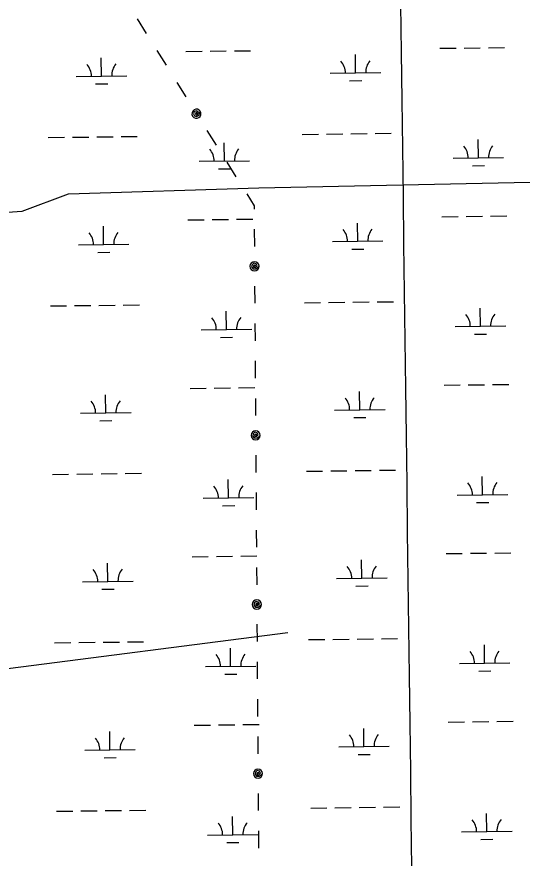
# Model space of a CAD drawing. Extents: x 3715084 to 3753216, y 488173 to 513963.
# Drawn here: x 3744821 to 3745820, y 506721 to 508383 of the extents above; entities that cross this region are included whole.
import ezdxf

# ---------------------------------------------------------------- set-up
doc = ezdxf.new("R2010")
doc.units = 0
for name, color, linetype in [('V-GRID-MAJR', 7, 'Continuous'), ('V-TOPO-SHOR', 7, 'Continuous'), ('V-UTIL-LINE', 7, 'Continuous'), ('V-WETL-SWMP', 7, 'Continuous')]:
    doc.layers.add(name, color=color, linetype=linetype)

msp = doc.modelspace()

# ---------------------------------------------------------------- linework, layer by layer
at = {"layer": 'V-GRID-MAJR'}
msp.add_spline([(3745765.588, 493921.13), (3745688.039, 499979.624), (3745610.465, 506040.05), (3745532.8910000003, 512100.488), (3745532.866, 512102.407)], degree=3, dxfattribs=at)
at = {"layer": 'V-TOPO-SHOR'}
msp.add_line((3743042.2197894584, 506870.65057816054), (3745356.7290637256, 507167.09018964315), dxfattribs=at)
msp.add_lwpolyline([(3743053.621312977, 507873.98464779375), (3743771.9172946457, 507862.5831242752), (3744056.9553826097, 507885.38617131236), (3744205.1751883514, 507953.7953124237), (3744341.993470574, 507953.7953124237), (3744501.614799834, 507976.5983594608), (3744832.258981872, 507999.401406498), (3744923.4711700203, 508033.60597705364), (3745299.7214461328, 508045.0075005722), (3745835.5930515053, 508056.4090240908), (3746679.3057918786, 508067.81054760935), (3747773.85204966, 508056.4090240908)], dxfattribs=at)
at = {"layer": 'V-UTIL-LINE'}
for points in [[(3745058.964, 508378.80700000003), (3745077.026, 508350.00200000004)], [(3745098.276, 508316.113), (3745116.339, 508287.308)], [(3745137.589, 508253.419), (3745155.651, 508224.614)], [(3745176.37, 508191.572), (3745177.505, 508194.216), (3745175.227, 508193.74100000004), (3745174.208, 508191.191), (3745176.028, 508188.898), (3745178.989, 508190.565), (3745180.148, 508195.107), (3745176.5810000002, 508197.449), (3745171.9220000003, 508196.055), (3745170.677, 508191.64900000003), (3745172.174, 508187.436), (3745176.752, 508185.917), (3745181.58, 508188.563), (3745183.995, 508196.353), (3745181.585, 508198.907), (3745178.381, 508200.34500000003), (3745174.87, 508200.446), (3745171.589, 508199.197), (3745169.035, 508196.787), (3745167.597, 508193.583), (3745167.4960000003, 508190.07300000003), (3745168.745, 508186.791), (3745171.1550000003, 508184.237), (3745174.359, 508182.8), (3745177.869, 508182.69800000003), (3745181.151, 508183.947), (3745183.705, 508186.357), (3745185.142, 508189.561), (3745185.244, 508193.072), (3745183.995, 508196.353)], [(3745197.088, 508158.531), (3745215.151, 508129.72500000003)], [(3745236.401, 508095.837), (3745254.463, 508067.031)], [(3745275.713, 508033.143), (3745290.251, 508009.958), (3745290.296, 508003.324)], [(3745290.569, 507963.325), (3745290.802, 507929.326)], [(3745291.068, 507890.326), (3745293.423, 507891.98000000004), (3745291.235, 507892.773), (3745289.028, 507891.139), (3745289.372, 507888.231), (3745292.767, 507888.093), (3745296.14, 507891.349), (3745294.335, 507895.216), (3745289.639, 507896.478), (3745286.265, 507893.38300000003), (3745285.325, 507889.012), (3745288.4220000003, 507885.314), (3745293.92, 507885.02900000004), (3745300.068, 507890.38800000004), (3745299.359, 507893.827), (3745297.3880000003, 507896.734), (3745294.455, 507898.66500000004), (3745291.006, 507899.326), (3745287.5670000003, 507898.618), (3745284.66, 507896.647), (3745282.7290000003, 507893.71400000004), (3745282.068, 507890.265), (3745282.776, 507886.826), (3745284.747, 507883.919), (3745287.681, 507881.988), (3745291.129, 507881.327), (3745294.568, 507882.03500000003), (3745297.475, 507884.006), (3745299.406, 507886.939), (3745300.068, 507890.38800000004)], [(3745291.3340000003, 507851.327), (3745291.566, 507817.32800000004)], [(3745291.839, 507777.329), (3745292.071, 507743.33)], [(3745292.344, 507703.331), (3745292.577, 507669.332)], [(3745292.85, 507629.332), (3745293.082, 507595.333)], [(3745293.348, 507556.33400000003), (3745295.703, 507557.987), (3745293.515, 507558.78), (3745291.308, 507557.146), (3745291.6520000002, 507554.239), (3745295.0470000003, 507554.101), (3745298.42, 507557.357), (3745296.616, 507561.224), (3745291.919, 507562.48600000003), (3745288.545, 507559.39), (3745287.605, 507555.02), (3745290.702, 507551.322), (3745296.2, 507551.037), (3745302.348, 507556.396), (3745301.639, 507559.835), (3745299.668, 507562.74100000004), (3745296.735, 507564.673), (3745293.287, 507565.33400000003), (3745289.847, 507564.625), (3745286.941, 507562.655), (3745285.0100000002, 507559.721), (3745284.348, 507556.273), (3745285.057, 507552.83400000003), (3745287.028, 507549.927), (3745289.961, 507547.996), (3745293.409, 507547.33400000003), (3745296.849, 507548.043), (3745299.755, 507550.014), (3745301.686, 507552.947), (3745302.348, 507556.396)], [(3745293.614, 507517.335), (3745293.846, 507483.336)], [(3745294.12, 507443.337), (3745294.352, 507409.338)], [(3745294.625, 507369.33900000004), (3745294.8570000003, 507335.33900000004)], [(3745295.13, 507295.34), (3745295.362, 507261.341)], [(3745295.628, 507222.342), (3745297.983, 507223.995), (3745295.796, 507224.788), (3745293.589, 507223.15400000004), (3745293.933, 507220.246), (3745297.328, 507220.109), (3745300.7, 507223.365), (3745298.896, 507227.231), (3745294.199, 507228.493), (3745290.825, 507225.398), (3745289.8850000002, 507221.028), (3745292.9820000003, 507217.33), (3745298.481, 507217.044), (3745304.628, 507222.403), (3745303.92, 507225.843), (3745301.949, 507228.749), (3745299.015, 507230.68), (3745295.5670000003, 507231.342), (3745292.128, 507230.63300000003), (3745289.221, 507228.662), (3745287.29, 507225.729), (3745286.629, 507222.281), (3745287.3370000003, 507218.841), (3745289.308, 507215.935), (3745292.241, 507214.004), (3745295.69, 507213.342), (3745299.129, 507214.05100000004), (3745302.036, 507216.022), (3745303.967, 507218.955), (3745304.628, 507222.403)], [(3745295.895, 507183.343), (3745296.127, 507149.344)], [(3745296.4, 507109.34500000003), (3745296.632, 507075.34500000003)], [(3745296.9050000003, 507035.346), (3745297.137, 507001.347)], [(3745297.41, 506961.348), (3745297.642, 506927.349)], [(3745297.909, 506888.35000000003), (3745300.2630000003, 506890.003), (3745298.076, 506890.79600000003), (3745295.869, 506889.162), (3745296.213, 506886.254), (3745299.608, 506886.11600000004), (3745302.981, 506889.37200000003), (3745301.176, 506893.239), (3745296.48, 506894.501), (3745293.106, 506891.406), (3745292.165, 506887.036), (3745295.2630000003, 506883.338), (3745300.761, 506883.052), (3745306.9080000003, 506888.411), (3745306.2, 506891.85000000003), (3745304.2290000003, 506894.757), (3745301.296, 506896.688), (3745297.847, 506897.35000000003), (3745294.4080000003, 506896.641), (3745291.501, 506894.67), (3745289.5700000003, 506891.737), (3745288.909, 506888.288), (3745289.617, 506884.849), (3745291.588, 506881.94200000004), (3745294.521, 506880.011), (3745297.97, 506879.35000000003), (3745301.409, 506880.058), (3745304.316, 506882.02900000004), (3745306.247, 506884.963), (3745306.9080000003, 506888.411)], [(3745298.1750000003, 506849.351), (3745298.407, 506815.351)], [(3745298.68, 506775.352), (3745298.912, 506741.353)]]:
    msp.add_lwpolyline(points, dxfattribs=at)
at = {"layer": 'V-WETL-SWMP'}
for p, q in [((3745155.331306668, 508314.4866993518), (3745187.3288039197, 508314.88657916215)), ((3745203.3275525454, 508315.08651906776), (3745235.325049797, 508315.48639887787)), ((3745251.3237984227, 508315.6863387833), (3745283.3212956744, 508316.0862185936)), ((3745657.2000519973, 508320.75866422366), (3745689.1975492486, 508321.158544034)), ((3745705.1962978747, 508321.35848393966), (3745737.193795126, 508321.7583637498)), ((3745753.192543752, 508321.95830365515), (3745785.1900410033, 508322.3581834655)), ((3744988.8605744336, 508265.972652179), (3744988.410708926, 508301.96984122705)), ((3745490.729319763, 508272.2446170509), (3745490.2794542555, 508308.24180609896)), ((3744938.864484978, 508265.3478399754), (3745038.856663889, 508266.59746438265)), ((3745440.7332303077, 508271.6198048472), (3745540.7254092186, 508272.86942925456)), ((3744977.0543428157, 508250.3929021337), (3745001.0524657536, 508250.6928119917)), ((3745478.9230881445, 508256.6648670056), (3745502.921211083, 508256.9647768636)), ((3744883.525369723, 508144.57587886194), (3744915.5228669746, 508144.9757586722)), ((3744931.5216156, 508145.1756985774), (3744963.5191128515, 508145.575578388)), ((3744979.5178614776, 508145.77551829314), (3745011.5153587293, 508146.1753981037)), ((3745027.5141073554, 508146.3753380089), (3745059.5116046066, 508146.7752178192)), ((3745385.394115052, 508150.8478437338), (3745417.391612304, 508151.24772354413)), ((3745433.3903609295, 508151.4476634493), (3745465.3878581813, 508151.84754325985)), ((3745481.386606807, 508152.04748316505), (3745513.384104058, 508152.4473629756)), ((3745529.3828526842, 508152.64730288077), (3745561.3803499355, 508153.0471826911)), ((3745231.448291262, 508098.17798640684), (3745230.998425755, 508134.1751754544)), ((3745733.3170365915, 508104.4499512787), (3745732.8671710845, 508140.44714032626)), ((3745181.4522018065, 508097.5531742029), (3745281.4443807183, 508098.8027986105)), ((3745683.320947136, 508103.8251390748), (3745783.313126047, 508105.0747634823)), ((3745219.6420596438, 508082.5982363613), (3745243.6401825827, 508082.89814621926)), ((3745721.5108049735, 508088.87020123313), (3745745.508927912, 508089.17011109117)), ((3745159.4885013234, 507981.8376752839), (3745191.485998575, 507982.23755509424)), ((3745207.4847472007, 507982.4374949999), (3745239.4822444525, 507982.83737481)), ((3745255.480993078, 507983.0373147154), (3745287.47849033, 507983.43719452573)), ((3745661.3572466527, 507988.1096401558), (3745693.354743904, 507988.50951996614)), ((3745709.35349253, 507988.70945987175), (3745741.3509897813, 507989.10933968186)), ((3745757.3497384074, 507989.3092795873), (3745789.3472356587, 507989.70915939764)), ((3744993.017769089, 507933.32362811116), (3744992.5679035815, 507969.3208171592)), ((3745494.8865144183, 507939.595592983), (3745494.436648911, 507975.59278203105)), ((3744943.0216796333, 507932.69881590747), (3745043.0138585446, 507933.9484403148)), ((3745444.890424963, 507938.9707807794), (3745544.882603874, 507940.22040518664)), ((3744981.211537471, 507917.74387806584), (3745005.209660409, 507918.0437879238)), ((3745483.0802828, 507924.0158429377), (3745507.0784057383, 507924.3157527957)), ((3744887.6825643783, 507811.92685479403), (3744919.68006163, 507812.3267346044)), ((3744935.6788102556, 507812.5266745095), (3744967.6763075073, 507812.9265543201)), ((3744983.675056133, 507813.1264942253), (3745015.6725533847, 507813.52637403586)), ((3745031.671302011, 507813.726313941), (3745063.668799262, 507814.12619375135)), ((3745389.5513097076, 507818.19881966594), (3745421.5488069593, 507818.5986994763)), ((3745437.547555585, 507818.7986393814), (3745469.5450528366, 507819.198519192)), ((3745485.5438014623, 507819.39845909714), (3745517.5412987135, 507819.7983389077)), ((3745533.5400473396, 507819.9982788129), (3745565.537544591, 507820.39815862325)), ((3745235.6054859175, 507765.5289623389), (3745235.1556204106, 507801.5261513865)), ((3745737.474231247, 507771.80092721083), (3745737.02436574, 507807.7981162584)), ((3745185.609396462, 507764.90415013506), (3745285.6015753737, 507766.15377454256)), ((3745687.4781417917, 507771.1761150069), (3745787.4703207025, 507772.42573941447)), ((3745223.799254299, 507749.9492122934), (3745247.797377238, 507750.2491221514)), ((3745725.667999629, 507756.2211771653), (3745749.6661225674, 507756.52108702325)), ((3745163.6456959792, 507649.1886512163), (3745195.6431932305, 507649.5885310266)), ((3745211.6419418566, 507649.7884709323), (3745243.639439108, 507650.18835074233)), ((3745259.638187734, 507650.38829064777), (3745291.635684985, 507650.7881704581)), ((3745665.514441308, 507655.4606160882), (3745697.5119385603, 507655.8604958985)), ((3745713.5106871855, 507656.06043580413), (3745745.508184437, 507656.46031561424)), ((3745761.5069330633, 507656.6602555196), (3745793.5044303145, 507657.06013532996)), ((3744997.1749637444, 507600.6746040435), (3744996.725098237, 507636.6717930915)), ((3745499.043709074, 507606.9465689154), (3745498.593843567, 507642.9437579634)), ((3744947.178874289, 507600.04979183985), (3745047.1710532, 507601.2994162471)), ((3745449.0476196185, 507606.32175671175), (3745549.03979853, 507607.571381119)), ((3744985.3687321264, 507585.0948539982), (3745009.3668550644, 507585.3947638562)), ((3745487.2374774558, 507591.36681887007), (3745511.235600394, 507591.66672872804)), ((3744891.839759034, 507479.2778307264), (3744923.837256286, 507479.67771053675)), ((3744939.8360049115, 507479.8776504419), (3744971.833502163, 507480.27753025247)), ((3744987.832250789, 507480.4774701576), (3745019.82974804, 507480.8773499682)), ((3745035.828496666, 507481.0772898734), (3745067.8259939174, 507481.4771696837)), ((3745393.708504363, 507485.54979559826), (3745425.7060016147, 507485.9496754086)), ((3745441.7047502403, 507486.1496153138), (3745473.702247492, 507486.5494951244)), ((3745489.7009961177, 507486.7494350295), (3745521.69849337, 507487.1493148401)), ((3745537.6972419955, 507487.34925474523), (3745569.6947392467, 507487.7491345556)), ((3745239.7626805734, 507432.8799382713), (3745239.3128150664, 507468.8771273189)), ((3745741.6314259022, 507439.15190314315), (3745741.1815603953, 507475.1490921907)), ((3745189.7665911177, 507432.25512606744), (3745289.758770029, 507433.50475047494)), ((3745691.635336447, 507438.5270909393), (3745791.6275153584, 507439.77671534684)), ((3745227.956448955, 507417.30018822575), (3745251.954571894, 507417.6000980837)), ((3745729.8251942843, 507423.57215309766), (3745753.8233172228, 507423.87206295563)), ((3745167.8028906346, 507316.5396271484), (3745199.8003878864, 507316.93950695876)), ((3745215.799136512, 507317.13944686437), (3745247.7966337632, 507317.5393266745)), ((3745263.7953823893, 507317.73926657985), (3745295.7928796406, 507318.1391463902)), ((3745669.6716359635, 507322.81159202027), (3745701.6691332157, 507323.2114718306)), ((3745717.667881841, 507323.4114117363), (3745749.6653790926, 507323.8112915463)), ((3745765.6641277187, 507324.01123145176), (3745797.66162497, 507324.4111112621)), ((3745001.3321583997, 507268.0255799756), (3745000.8822928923, 507304.02276902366)), ((3745503.2009037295, 507274.2975448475), (3745502.7510382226, 507310.2947338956)), ((3744951.3360689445, 507267.400767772), (3745051.3282478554, 507268.65039217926)), ((3745453.204814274, 507273.67273264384), (3745553.196993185, 507274.92235705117)), ((3744989.525926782, 507252.4458299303), (3745013.52404972, 507252.7457397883)), ((3745491.394672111, 507258.7177948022), (3745515.3927950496, 507259.0177046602)), ((3744895.9969536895, 507146.6288066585), (3744927.994450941, 507147.02868646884)), ((3744943.993199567, 507147.22862637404), (3744975.9906968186, 507147.6285061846)), ((3744991.989445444, 507147.82844608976), (3745023.986942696, 507148.22832590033)), ((3745039.9856913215, 507148.4282658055), (3745071.983188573, 507148.8281456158)), ((3745397.8656990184, 507152.9007715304), (3745429.86319627, 507153.30065134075)), ((3745445.8619448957, 507153.5005912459), (3745477.8594421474, 507153.90047105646)), ((3745493.858190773, 507154.10041096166), (3745525.8556880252, 507154.50029077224)), ((3745541.854436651, 507154.7002306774), (3745573.851933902, 507155.1001104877)), ((3745243.919875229, 507100.2309142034), (3745243.470009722, 507136.22810325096)), ((3745745.7886205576, 507106.5028790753), (3745745.3387550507, 507142.50006812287)), ((3745193.9237857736, 507099.6061019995), (3745293.9159646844, 507100.8557264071)), ((3745695.7925311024, 507105.87806687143), (3745795.784710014, 507107.12769127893)), ((3745232.1136436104, 507084.6511641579), (3745256.1117665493, 507084.9510740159)), ((3745733.9823889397, 507090.92312902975), (3745757.980511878, 507091.2230388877)), ((3745171.96008529, 506983.89060308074), (3745203.9575825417, 506984.2904828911)), ((3745219.9563311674, 506984.49042279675), (3745251.9538284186, 506984.89030260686)), ((3745267.9525770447, 506985.09024251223), (3745299.950074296, 506985.4901223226)), ((3745673.828830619, 506990.16256795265), (3745705.826327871, 506990.562447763)), ((3745721.825076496, 506990.7623876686), (3745753.8225737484, 506991.1622674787)), ((3745769.821322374, 506991.36220738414), (3745801.8188196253, 506991.7620871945)), ((3745005.489353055, 506935.37655590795), (3745005.039487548, 506971.37374495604)), ((3745507.358098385, 506941.64852077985), (3745506.908232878, 506977.6457098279)), ((3744955.4932636, 506934.7517437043), (3745055.485442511, 506936.00136811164)), ((3745457.3620089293, 506941.0237085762), (3745557.3541878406, 506942.2733329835)), ((3744993.683121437, 506919.7968058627), (3745017.681244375, 506920.09671572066)), ((3745495.5518667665, 506926.06877073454), (3745519.549989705, 506926.36868059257)), ((3744900.154148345, 506813.9797825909), (3744932.1516455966, 506814.3796624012)), ((3744948.1503942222, 506814.57960230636), (3744980.147891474, 506814.97948211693)), ((3744996.1466400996, 506815.17942202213), (3745028.1441373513, 506815.5793018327)), ((3745044.142885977, 506815.77924173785), (3745076.140383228, 506816.1791215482)), ((3745402.022893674, 506820.2517474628), (3745434.0203909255, 506820.65162727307)), ((3745450.019139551, 506820.85156717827), (3745482.016636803, 506821.25144698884)), ((3745498.0153854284, 506821.451386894), (3745530.0128826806, 506821.85126670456)), ((3745546.0116313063, 506822.05120660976), (3745578.009128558, 506822.45108642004)), ((3745248.077069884, 506767.58189013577), (3745247.627204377, 506803.57907918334)), ((3745749.9458152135, 506773.8538550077), (3745749.495949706, 506809.85104405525)), ((3745198.080980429, 506766.9570779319), (3745298.07315934, 506768.2067023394)), ((3745699.949725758, 506773.22904280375), (3745799.941904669, 506774.4786672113)), ((3745236.270838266, 506752.0021400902), (3745260.2689612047, 506752.30204994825)), ((3745738.1395835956, 506758.2741049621), (3745762.1377065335, 506758.5740148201))]:
    msp.add_line(p, q, dxfattribs=at)
for centre, radius, start, end in [((3745435.4847709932, 508272.0290539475), 35.24628790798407, 359.94418061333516, 41.4878389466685), ((3745545.962002, 508273.4097123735), 35.246287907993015, 139.944177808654, 181.48783614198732), ((3744933.6160256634, 508265.7570890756), 35.24628790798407, 359.94418061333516, 41.4878389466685), ((3745044.0932566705, 508267.1377475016), 35.246287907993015, 139.944177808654, 181.48783614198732), ((3745678.0724878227, 508104.234388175), 35.24628790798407, 359.94418061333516, 41.4878389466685), ((3745788.5497188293, 508105.61504660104), 35.246287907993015, 139.944177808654, 181.48783614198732), ((3745176.203742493, 508097.96242330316), 35.24628790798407, 359.94418061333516, 41.4878389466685), ((3745286.6809734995, 508099.3430817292), 35.246287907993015, 139.944177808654, 181.48783614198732), ((3745439.6419656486, 507939.38002987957), 35.24628790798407, 359.94418061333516, 41.4878389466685), ((3745550.119196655, 507940.7606883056), 35.246287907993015, 139.944177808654, 181.48783614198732), ((3744937.773220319, 507933.1080650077), 35.24628790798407, 359.94418061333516, 41.4878389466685), ((3745048.250451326, 507934.48872343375), 35.246287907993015, 139.944177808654, 181.48783614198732), ((3745682.229682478, 507771.58536410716), 35.24628790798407, 359.94418061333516, 41.4878389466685), ((3745792.7069134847, 507772.9660225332), 35.246287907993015, 139.944177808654, 181.48783614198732), ((3745180.3609371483, 507765.31339923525), 35.24628790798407, 359.94418061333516, 41.4878389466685), ((3745290.838168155, 507766.6940576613), 35.246287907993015, 139.944177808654, 181.48783614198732), ((3745443.799160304, 507606.73100581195), 35.24628790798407, 359.94418061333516, 41.4878389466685), ((3745554.2763913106, 507608.111664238), 35.246287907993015, 139.944177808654, 181.48783614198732), ((3744941.9304149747, 507600.45904094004), 35.24628790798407, 359.94418061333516, 41.4878389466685), ((3745052.4076459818, 507601.83969936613), 35.246287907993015, 139.944177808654, 181.48783614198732), ((3745686.3868771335, 507438.9363400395), 35.24628790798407, 359.94418061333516, 41.4878389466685), ((3745796.86410814, 507440.31699846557), 35.246287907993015, 139.944177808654, 181.48783614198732), ((3745184.518131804, 507432.66437516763), 35.24628790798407, 359.94418061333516, 41.4878389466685), ((3745294.995362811, 507434.04503359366), 35.246287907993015, 139.944177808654, 181.48783614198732), ((3745447.9563549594, 507274.08198174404), 35.24628790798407, 359.94418061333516, 41.4878389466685), ((3745558.433585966, 507275.4626401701), 35.246287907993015, 139.944177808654, 181.48783614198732), ((3744946.08760963, 507267.8100168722), 35.24628790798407, 359.94418061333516, 41.4878389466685), ((3745056.564840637, 507269.1906752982), 35.246287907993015, 139.944177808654, 181.48783614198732), ((3745801.0213027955, 507107.66797439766), 35.246287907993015, 139.944177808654, 181.48783614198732), ((3745188.6753264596, 507100.0153510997), 35.24628790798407, 359.94418061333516, 41.4878389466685), ((3745299.152557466, 507101.3960095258), 35.246287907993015, 139.944177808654, 181.48783614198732), ((3745690.544071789, 507106.2873159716), 35.24628790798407, 359.94418061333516, 41.4878389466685), ((3745452.113549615, 506941.4329576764), 35.24628790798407, 359.94418061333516, 41.4878389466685), ((3745562.5907806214, 506942.81361610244), 35.246287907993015, 139.944177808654, 181.48783614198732), ((3744950.2448042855, 506935.16099280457), 35.24628790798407, 359.94418061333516, 41.4878389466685), ((3745060.7220352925, 506936.5416512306), 35.246287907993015, 139.944177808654, 181.48783614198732), ((3745805.178497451, 506775.01895033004), 35.246287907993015, 139.944177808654, 181.48783614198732), ((3745192.832521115, 506767.3663270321), 35.24628790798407, 359.94418061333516, 41.4878389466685), ((3745303.3097521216, 506768.7469854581), 35.246287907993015, 139.944177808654, 181.48783614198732), ((3745694.7012664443, 506773.638291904), 35.24628790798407, 359.94418061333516, 41.4878389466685)]:
    msp.add_arc(centre, radius, start, end, dxfattribs=at)

doc.saveas('drawing.dxf')
